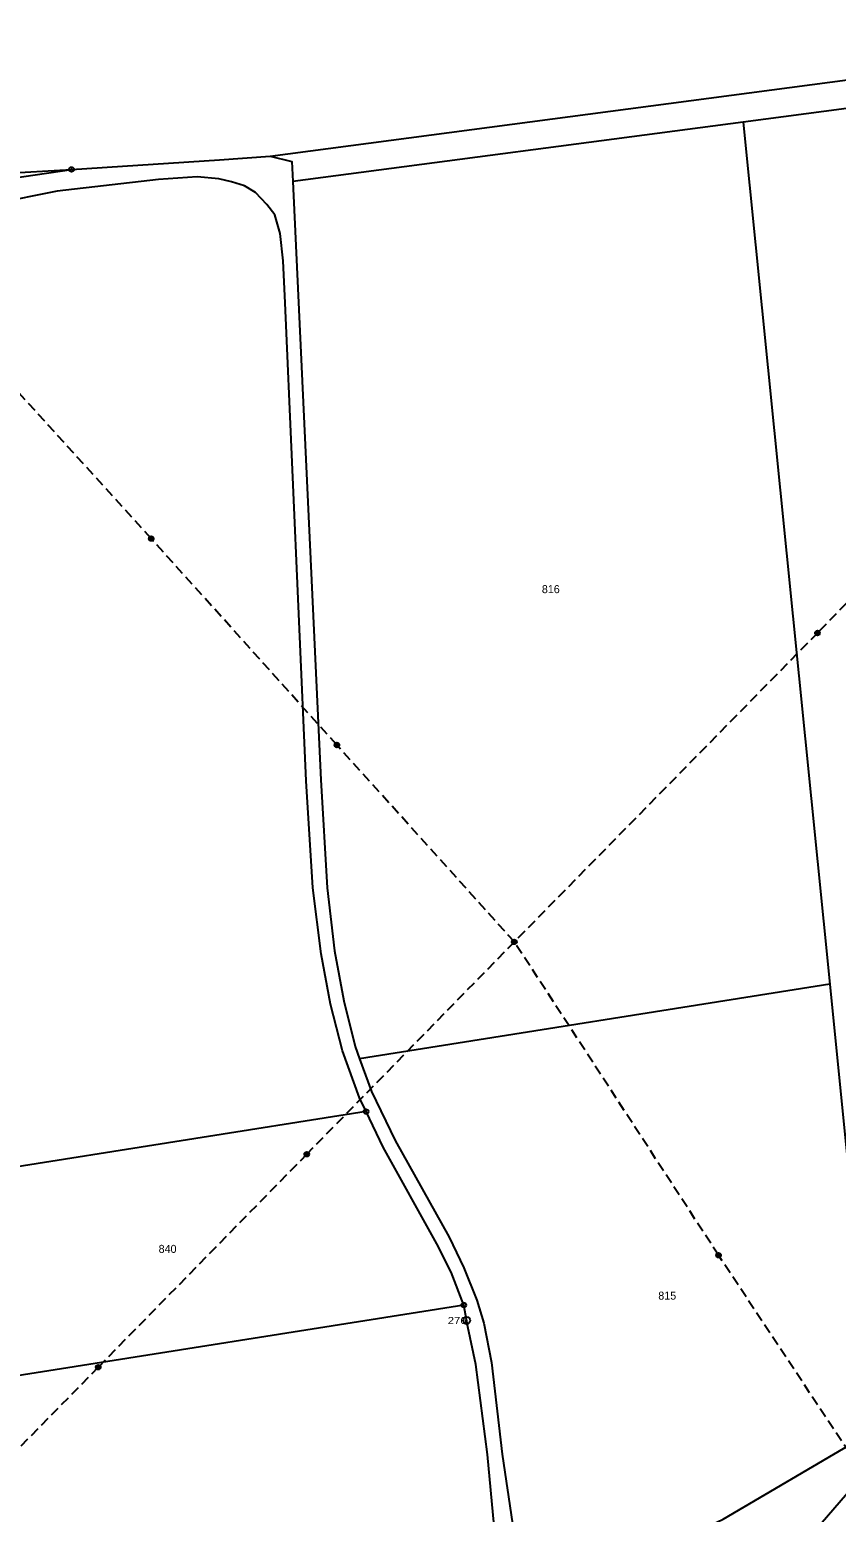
# Model space of a CAD drawing. Extents: x -754445 to -751443, y -1030748 to -1028224.
# Drawn here: x -753673.8 to -753502.6, y -1028877.9 to -1028563 of the extents above; entities that cross this region are included whole.
import ezdxf
from ezdxf.enums import TextEntityAlignment as Align

# ---------------------------------------------------------------- set-up
doc = ezdxf.new("R2010")
doc.units = 0
doc.header["$LTSCALE"] = 0.68
doc.linetypes.add('MEDIUM_DASHED', pattern=[4.5, 3, -1.5])
for name, color, linetype, lineweight in [('1', 7, 'Continuous', 25), ('6', 7, 'Continuous', 25), ('8', 7, 'Continuous', 25)]:
    doc.layers.add(name, color=color, linetype=linetype, lineweight=lineweight)
doc.layers.add('2', color=7, linetype='Continuous')

msp = doc.modelspace()

# ---------------------------------------------------------------- linework, layer by layer
at = {"layer": '1'}
for p, q in [((-753622.78, -1028589.86), (-753426.96, -1028564.01)), ((-753522.37, -1028582.66), (-753617.96, -1028595.28)), ((-753504.02, -1028765.76), (-753603.8, -1028781.55)), ((-753602.43, -1028792.77), (-753704.24, -1028808.88)), ((-753581.69, -1028833.89), (-753692.86, -1028851.48))]:
    msp.add_line(p, q, dxfattribs=at)
for points in [[(-753469.94, -1028575.74), (-753522.37, -1028582.66), (-753504.02, -1028765.76), (-753494.5, -1028860.74)], [(-753757.44, -1028588.37), (-753741.39, -1028592.15), (-753735.32, -1028593.12), (-753723.76, -1028594.17), (-753710.4, -1028594.56), (-753694.11, -1028594.53), (-753679.73, -1028593.58), (-753664.93, -1028592.7)], [(-753664.93, -1028592.7), (-753633.54, -1028590.64), (-753622.78, -1028589.86)], [(-753622.78, -1028589.86), (-753618.16, -1028590.99), (-753617.96, -1028595.28)], [(-753736.1, -1028615.95), (-753729.98, -1028613.58), (-753708.8, -1028603.59), (-753700.16, -1028599.93), (-753691.37, -1028597.23), (-753682.82, -1028595.32), (-753664.93, -1028592.7)], [(-753602.43, -1028792.77), (-753603.82, -1028789.84), (-753607.43, -1028779.89), (-753609.98, -1028769.97), (-753611.95, -1028759.3), (-753613.71, -1028745.3), (-753615.11, -1028722.54), (-753619.57, -1028621.02), (-753620, -1028612.08), (-753620.63, -1028606.28), (-753621.75, -1028602.34), (-753623.45, -1028600.13), (-753625.89, -1028597.61), (-753628.2, -1028596.18), (-753630.98, -1028595.31), (-753633.7, -1028594.68), (-753638.29, -1028594.26), (-753646.46, -1028594.85), (-753667.98, -1028597.29), (-753681.46, -1028600)], [(-753617.96, -1028595.28), (-753612, -1028722.31), (-753610.66, -1028745.3), (-753609.13, -1028758.63), (-753607.15, -1028769.25), (-753604.73, -1028778.98), (-753603.8, -1028781.55)], [(-753603.8, -1028781.55), (-753601.25, -1028788.55), (-753596.27, -1028798.93), (-753584.75, -1028819.47), (-753581.69, -1028825.99), (-753578.94, -1028832.83), (-753577.43, -1028837.69), (-753575.81, -1028846.06), (-753573.5, -1028865.55), (-753571.36, -1028880.32), (-753569.94, -1028888.53), (-753568.31, -1028891.95), (-753564.85, -1028896.16)], [(-753581.69, -1028833.89), (-753584.38, -1028826.87), (-753587.42, -1028820.87), (-753598.82, -1028800.34), (-753602.43, -1028792.77)], [(-753571.46, -1028895.45), (-753573.87, -1028888.1), (-753575.26, -1028880.74), (-753576.63, -1028865.62), (-753579.14, -1028846.48), (-753580.79, -1028838.51), (-753581.69, -1028833.89)], [(-753564.85, -1028896.16), (-753552.13, -1028891.01), (-753542.49, -1028886.82), (-753526.62, -1028879.38), (-753498.71, -1028862.89), (-753494.5, -1028860.74)], [(-753564.85, -1028896.16), (-753562.94, -1028899.35), (-753556.56, -1028902.74), (-753552.81, -1028903.73), (-753545.48, -1028902.83), (-753537.53, -1028901), (-753530, -1028895.31), (-753524.69, -1028887.31), (-753521.7, -1028886.05), (-753518.8, -1028891.25), (-753537.63, -1028904.39), (-753548.66, -1028906.43), (-753554.79, -1028906.57), (-753556.39, -1028910.21), (-753557.13, -1028917.11), (-753556.35, -1028919.43), (-753554.65, -1028920.99), (-753552.51, -1028921.64), (-753550.17, -1028921.47), (-753548.23, -1028921.2), (-753534.97, -1028911.67), (-753522.59, -1028899.68), (-753496.2, -1028869.06), (-753493.79, -1028867.8)]]:
    msp.add_lwpolyline(points, dxfattribs=at)
at = {"layer": '6', "linetype": 'MEDIUM_DASHED'}
for points in [[(-753499.83, -1028865.29), (-753527.61, -1028823.3), (-753570.95, -1028756.74), (-753608.62, -1028714.93), (-753648.01, -1028671.11), (-753702.8, -1028610.73), (-753758.07, -1028549.45), (-753816.14, -1028485.34), (-753875.16, -1028419.8), (-753934.32, -1028354.21)], [(-753310.54, -1028491.05), (-753376.98, -1028558.72), (-753440.66, -1028623.53), (-753506.62, -1028691.15), (-753570.95, -1028756.74), (-753615.01, -1028801.84), (-753659.25, -1028847.07), (-753726.53, -1028915.66), (-753765.82, -1028955.94), (-753892, -1029023.9)]]:
    msp.add_lwpolyline(points, dxfattribs=at)
at = {"layer": '6'}
for centre, radius in [((-753648.0134, -1028671.1099), 0.5), ((-753648.0134, -1028671.1099), 0.4), ((-753648.0134, -1028671.1099), 0.3), ((-753648.0134, -1028671.1099), 0.2), ((-753648.0134, -1028671.1099), 0.1), ((-753506.6234, -1028691.1499), 0.5), ((-753506.6234, -1028691.1499), 0.4), ((-753506.6234, -1028691.1499), 0.3), ((-753506.6234, -1028691.1499), 0.2), ((-753506.6234, -1028691.1499), 0.1), ((-753608.6234, -1028714.9299), 0.5), ((-753608.6234, -1028714.9299), 0.4), ((-753608.6234, -1028714.9299), 0.3), ((-753608.6234, -1028714.9299), 0.2), ((-753608.6234, -1028714.9299), 0.1), ((-753570.9534, -1028756.7399), 0.5), ((-753570.9534, -1028756.7399), 0.4), ((-753570.9534, -1028756.7399), 0.3), ((-753570.9534, -1028756.7399), 0.2), ((-753570.9534, -1028756.7399), 0.1), ((-753615.0134, -1028801.8399), 0.5), ((-753615.0134, -1028801.8399), 0.4), ((-753615.0134, -1028801.8399), 0.3), ((-753615.0134, -1028801.8399), 0.2), ((-753615.0134, -1028801.8399), 0.1), ((-753527.6134, -1028823.2999), 0.5), ((-753527.6134, -1028823.2999), 0.4), ((-753527.6134, -1028823.2999), 0.3), ((-753527.6134, -1028823.2999), 0.2), ((-753527.6134, -1028823.2999), 0.1), ((-753659.2534, -1028847.0699), 0.5), ((-753659.2534, -1028847.0699), 0.4), ((-753659.2534, -1028847.0699), 0.3), ((-753659.2534, -1028847.0699), 0.2), ((-753659.2534, -1028847.0699), 0.1)]:
    msp.add_circle(centre, radius, dxfattribs=at)
at = {"layer": '8'}
for centre, radius in [((-753664.93, -1028592.6999), 0.5), ((-753664.93, -1028592.6999), 0.0303), ((-753602.43, -1028792.7699), 0.5), ((-753602.43, -1028792.7699), 0.0303), ((-753581.69, -1028833.8899), 0.5), ((-753581.69, -1028833.8899), 0.0303), ((-753581.07, -1028837.1498), 0.75), ((-753581.07, -1028837.1498), 0.03)]:
    msp.add_circle(centre, radius, dxfattribs=at)

# ---------------------------------------------------------------- texts
at = {"layer": '2'}
for s, p in [('816', (-753563.209, -1028682.686)), ('840', (-753644.549, -1028822.796)), ('815', (-753538.499, -1028832.726))]:
    msp.add_text(s, height=1.7, dxfattribs=at).set_placement(p, align=Align.CENTER)
at = {"layer": '8', "width": 1.2}
msp.add_text('276', height=1.5, dxfattribs=at).set_placement((-753581.07, -1028837.9), align=Align.RIGHT)

doc.saveas('drawing.dxf')
